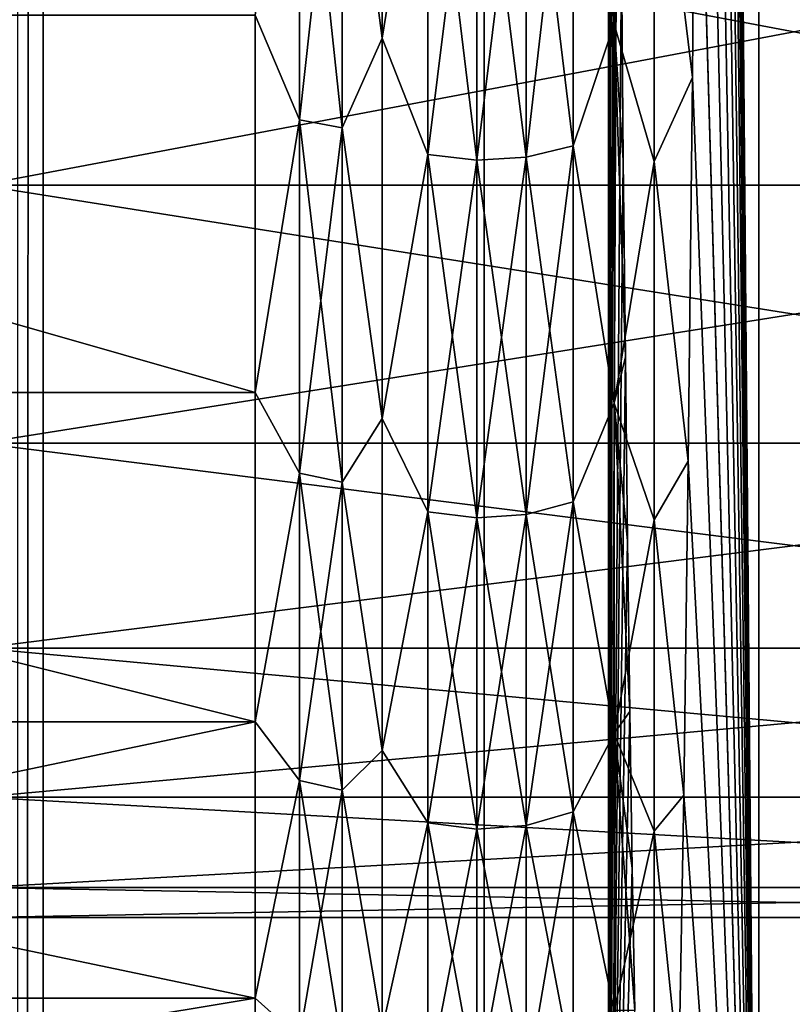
# Model space of a CAD drawing. Header units: metres. Extents: x -206 to 75, y -104 to 104.
# Tile 315 of 656: x -93.36 to -90.26, y -15.72 to -11.77. Entities that reach past the tile are written whole.
import ezdxf

# ---------------------------------------------------------------- set-up
doc = ezdxf.new("R2010")
doc.units = ezdxf.units.M
doc.layers.add('solid_01_1-CONSUMER_THERM_B_125288', color=7, linetype='CONTINUOUS')

msp = doc.modelspace()

# ---------------------------------------------------------------- linework, layer by layer
at = {"layer": 'solid_01_1-CONSUMER_THERM_B_125288'}
for points in [[(-93.358711, -67.339516), (-65.514557, 74.985474), (-65.493088, -75.014526)], [(-93.358711, -67.339516), (-93.257065, -66.795311), (-65.514557, 74.985474)], [(-93.276108, 66.204689), (-65.514557, 74.985474), (-93.257141, -66.241692)], [(-93.257065, -66.795311), (-93.257141, -66.241692), (-65.514557, 74.985474)], [(-93.377754, 65.660484), (-93.276108, 66.204689), (-93.358948, -65.697517)], [(-93.276108, 66.204689), (-93.257141, -66.241692), (-93.358948, -65.697517)], [(-173.500031, -37.518787, 108.5), (-88.500069, 37.481255, 108.5), (-173.500061, 37.481213, 108.5)], [(-173.500031, -37.518787, 108.5), (-88.500031, -37.518745, 108.5), (-88.500069, 37.481255, 108.5)], [(-170.501846, 18.983009, 63.5), (-91.49826, 18.983047, 63.5), (-170.501831, -19.02058, 63.5)], [(-91.498245, -19.020542, 63.5), (-170.501831, -19.02058, 63.5), (-91.49826, 18.983047, 63.5)], [(-90.397881, -19.020542, 63.5), (-91.49826, 18.983047, 63.5), (-90.397896, 18.983047, 63.5)], [(-91.49826, 18.983047, 63.5), (-90.397881, -19.020542, 63.5), (-91.498245, -19.020542, 63.5)], [(-90.397881, -19.020542, 63.5), (-90.397896, 18.983047, 63.5), (-90.664459, 11.968824, 38.046116)], [(-99.200043, -18.518751, 6), (-91.000061, 18.481253, 6), (-99.200058, 18.481249, 6)], [(-99.200043, -18.518751, 6), (-91.000038, -18.518747, 6), (-91.000061, 18.481253, 6)], [(-90.992722, -0.0188, 6.7), (-91.000061, 18.481253, 6), (-91.000038, -18.518747, 6)], [(-90.397881, -19.020542, 63.5), (-90.664459, 11.968824, 38.046116), (-90.650284, 10.255384, 39.399616)], [(-90.397881, -19.020542, 63.5), (-90.650284, 10.255384, 39.399616), (-90.638382, 8.389615, 40.535809)], [(-90.397881, -19.020542, 63.5), (-90.638382, 8.389615, 40.535809), (-90.628937, 6.398757, 41.437813)], [(-90.397881, -19.020542, 63.5), (-90.628937, 6.398757, 41.437813), (-90.622086, 4.313458, 42.091663)], [(-90.397881, -19.020542, 63.5), (-90.622086, 4.313458, 42.091663), (-90.617935, 2.163531, 42.488014)], [(-90.397881, -19.020542, 63.5), (-90.617935, 2.163531, 42.488014), (-90.616547, -0.018746, 42.620792)], [(-90.991447, -2.094313, 6.821424), (-90.992722, -0.0188, 6.7), (-91.000038, -18.518747, 6)], [(-90.397881, -19.020542, 63.5), (-90.616547, -0.018746, 42.620792), (-90.617935, -2.201028, 42.488014)], [(-90.987648, -4.142193, 7.184192), (-90.991447, -2.094313, 6.821424), (-91.000038, -18.518747, 6)], [(-90.397881, -19.020542, 63.5), (-90.617935, -2.201028, 42.488014), (-90.622086, -4.350962, 42.09166)], [(-90.981377, -6.132771, 7.782981), (-90.987648, -4.142193, 7.184192), (-91.000038, -18.518747, 6)], [(-90.397881, -19.020542, 63.5), (-90.622086, -4.350962, 42.09166), (-90.628929, -6.436242, 41.437817)], [(-90.97271, -8.040707, 8.610124), (-90.981377, -6.132771, 7.782981), (-91.000038, -18.518747, 6)], [(-90.397881, -19.020542, 63.5), (-90.628929, -6.436242, 41.437817), (-90.638374, -8.427126, 40.535801)], [(-90.961777, -9.839164, 9.654144), (-90.97271, -8.040707, 8.610124), (-91.000038, -18.518747, 6)], [(-90.397881, -19.020542, 63.5), (-90.638374, -8.427126, 40.535801), (-90.650269, -10.2929, 39.399601)], [(-90.961777, -9.839164, 9.654144), (-91.000038, -18.518747, 6), (-90.94873, -11.502892, 10.900205)], [(-91.142418, -10.687354, 38.830425), (-90.977547, -11.793098, 37.790337), (-90.977547, -10.105165, 39.112755)], [(-91.142418, -10.687354, 10.169576), (-90.977547, -10.105165, 9.887244), (-90.977547, -11.793098, 11.209661)], [(-90.977547, -10.105165, 39.112755), (-90.977547, -11.793098, 37.790337), (-90.817657, -10.742945, 38.905098)], [(-90.977547, -11.793098, 11.209661), (-90.977547, -10.105165, 9.887244), (-90.94873, -11.502892, 10.900205)], [(-92.067078, -10.625807, 10.252247), (-91.906776, -10.152392, 9.818882), (-91.906776, -11.84812, 11.1474)], [(-92.067078, -10.625807, 38.747753), (-91.906776, -11.84812, 37.8526), (-91.906776, -10.152392, 39.181118)], [(-91.906776, -11.84812, 11.1474), (-91.906776, -10.152392, 9.818882), (-91.724457, -10.718563, 10.127654)], [(-91.906776, -10.152392, 39.181118), (-91.906776, -11.84812, 37.8526), (-91.724457, -10.718563, 38.872345)], [(-90.664444, -12.006338, 38.046097), (-90.650269, -10.2929, 39.399601), (-90.817657, -10.742945, 38.905098)], [(-90.397881, -19.020542, 63.5), (-90.650269, -10.2929, 39.399601), (-90.664444, -12.006338, 38.046097)], [(-92.415192, -11.75602, 37.748642), (-92.238525, -12.17602, 37.385956), (-92.238525, -10.597849, 38.710197)], [(-92.238525, -10.597849, 10.289802), (-92.238525, -12.17602, 11.614045), (-92.415192, -11.75602, 11.25136)], [(-92.067078, -10.625807, 38.747753), (-92.238525, -10.597849, 38.710197), (-92.238525, -12.17602, 37.385956)], [(-92.067078, -12.208149, 11.579989), (-92.238525, -12.17602, 11.614045), (-92.238525, -10.597849, 10.289802)], [(-92.067078, -10.625807, 10.252247), (-92.067078, -12.208149, 11.579989), (-92.238525, -10.597849, 10.289802)], [(-92.067078, -12.208149, 37.42001), (-92.067078, -10.625807, 38.747753), (-92.238525, -12.17602, 37.385956)], [(-92.067078, -10.625807, 10.252247), (-91.906776, -11.84812, 11.1474), (-92.067078, -12.208149, 11.579989)], [(-92.067078, -12.208149, 37.42001), (-91.906776, -11.84812, 37.8526), (-92.067078, -10.625807, 38.747753)], [(-91.906776, -11.84812, 11.1474), (-91.724457, -10.718563, 10.127654), (-91.724457, -12.314742, 11.467008)], [(-91.906776, -11.84812, 37.8526), (-91.724457, -12.314742, 37.532993), (-91.724457, -10.718563, 38.872345)], [(-91.724457, -10.718563, 10.127654), (-91.528099, -10.737451, 10.102283), (-91.528099, -12.336448, 11.444001)], [(-91.724457, -12.314742, 11.467008), (-91.724457, -10.718563, 10.127654), (-91.528099, -12.336448, 11.444001)], [(-91.724457, -10.718563, 38.872345), (-91.724457, -12.314742, 37.532993), (-91.528099, -10.737451, 38.897717)], [(-91.330002, -10.726829, 10.116551), (-91.142418, -10.687354, 10.169576), (-91.142418, -12.278877, 11.505022)], [(-91.330002, -12.324241, 37.54306), (-91.142418, -12.278877, 37.494976), (-91.142418, -10.687354, 38.830425)], [(-91.330002, -10.726829, 38.88345), (-91.330002, -12.324241, 37.54306), (-91.142418, -10.687354, 38.830425)], [(-91.142418, -10.687354, 38.830425), (-91.142418, -12.278877, 37.494976), (-90.977547, -11.793098, 37.790337)], [(-91.142418, -12.278877, 11.505022), (-91.142418, -10.687354, 10.169576), (-90.977547, -11.793098, 11.209661)], [(-91.724457, -12.314742, 37.532993), (-91.528099, -12.336448, 37.556), (-91.528099, -10.737451, 38.897717)], [(-91.528099, -10.737451, 10.102283), (-91.330002, -10.726829, 10.116551), (-91.330002, -12.324241, 11.456939)], [(-91.528099, -12.336448, 37.556), (-91.330002, -12.324241, 37.54306), (-91.330002, -10.726829, 38.88345)], [(-91.528099, -10.737451, 38.897717), (-91.528099, -12.336448, 37.556), (-91.330002, -10.726829, 38.88345)], [(-91.528099, -12.336448, 11.444001), (-91.528099, -10.737451, 10.102283), (-91.330002, -12.324241, 11.456939)], [(-91.330002, -12.324241, 11.456939), (-91.330002, -10.726829, 10.116551), (-91.142418, -12.278877, 11.505022)], [(-90.977547, -11.793098, 37.790337), (-90.817657, -12.342761, 37.562691), (-90.817657, -10.742945, 38.905098)], [(-90.664444, -12.006338, 38.046097), (-90.817657, -10.742945, 38.905098), (-90.817657, -12.342761, 37.562691)], [(-87.000046, -11.208424, 13.992211), (-93.51577, -11.208417, 13.992202), (-93.51577, -12.43716, 15.477496)], [(-87.000046, -12.437164, 33.522491), (-93.51577, -12.43716, 33.522503), (-93.51577, -11.208417, 35.007797)], [(-87.000046, -11.208424, 35.00779), (-87.000046, -12.437164, 33.522491), (-93.51577, -11.208417, 35.007797)], [(-87.000046, -11.208424, 13.992211), (-93.51577, -12.43716, 15.477496), (-87.000046, -12.437164, 15.477508)], [(-90.941025, -12.337414, 11.635868), (-90.94873, -11.502892, 10.900205), (-91.000038, -18.518747, 6)], [(-90.941025, -12.337414, 11.635868), (-90.977547, -11.793098, 11.209661), (-90.94873, -11.502892, 10.900205)], [(-97.700043, -11.756119, 37.748547), (-92.415192, -13.267388, 36.23727), (-92.415192, -11.75602, 37.748642)], [(-97.700043, -11.756138, 11.25147), (-92.415192, -11.75602, 11.25136), (-92.415192, -13.267388, 12.762729)], [(-97.700043, -11.756119, 37.748547), (-97.700043, -13.267507, 36.237129), (-92.415192, -13.267388, 36.23727)], [(-97.700043, -13.267524, 12.762889), (-97.700043, -11.756138, 11.25147), (-92.415192, -13.267388, 12.762729)], [(-92.415192, -11.75602, 37.748642), (-92.415192, -13.267388, 36.23727), (-92.238525, -12.17602, 37.385956)], [(-92.238525, -12.17602, 11.614045), (-92.415192, -13.267388, 12.762729), (-92.415192, -11.75602, 11.25136)], [(-91.142418, -12.278877, 37.494976), (-90.977539, -13.309252, 36.274166), (-90.977547, -11.793098, 37.790337)], [(-91.142418, -12.278877, 11.505022), (-90.977547, -11.793098, 11.209661), (-90.977539, -13.309252, 12.725836)], [(-90.977547, -11.793098, 37.790337), (-90.977539, -13.309252, 36.274166), (-90.817657, -12.342761, 37.562691)], [(-90.932793, -13.124314, 12.421451), (-90.977539, -13.309252, 12.725836), (-90.977547, -11.793098, 11.209661)], [(-90.941025, -12.337414, 11.635868), (-90.932793, -13.124314, 12.421451), (-90.977547, -11.793098, 11.209661)], [(-92.067078, -12.208149, 11.579989), (-91.906776, -11.84812, 11.1474), (-91.906776, -13.371348, 12.670629)], [(-92.067078, -12.208149, 37.42001), (-91.906776, -13.371348, 36.329372), (-91.906776, -11.84812, 37.8526)], [(-91.906776, -13.371348, 12.670629), (-91.906776, -11.84812, 11.1474), (-91.724457, -12.314742, 11.467008)], [(-91.906776, -11.84812, 37.8526), (-91.906776, -13.371348, 36.329372), (-91.724457, -12.314742, 37.532993)], [(-90.680687, -13.542238, 36.495457), (-90.664444, -12.006338, 38.046097), (-90.817657, -12.342761, 37.562691)], [(-90.397881, -19.020542, 63.5), (-90.664444, -12.006338, 38.046097), (-90.680687, -13.542238, 36.495457)], [(-92.415192, -13.267388, 36.23727), (-92.238518, -13.589785, 35.887451), (-92.238525, -12.17602, 37.385956)], [(-92.238525, -12.17602, 11.614045), (-92.238518, -13.589785, 13.112548), (-92.415192, -13.267388, 12.762729)], [(-92.067078, -12.208149, 37.42001), (-92.238525, -12.17602, 37.385956), (-92.238518, -13.589785, 35.887451)], [(-92.067078, -13.62565, 13.082453), (-92.238518, -13.589785, 13.112548), (-92.238525, -12.17602, 11.614045)], [(-92.067078, -12.208149, 11.579989), (-92.067078, -13.62565, 13.082453), (-92.238525, -12.17602, 11.614045)], [(-92.067078, -13.62565, 35.917545), (-92.067078, -12.208149, 37.42001), (-92.238518, -13.589785, 35.887451)], [(-92.067078, -12.208149, 11.579989), (-91.906776, -13.371348, 12.670629), (-92.067078, -13.62565, 13.082453)], [(-92.067078, -13.62565, 35.917545), (-91.906776, -13.371348, 36.329372), (-92.067078, -12.208149, 37.42001)], [(-91.330002, -12.324241, 11.456939), (-91.142418, -12.278877, 11.505022), (-91.142418, -13.704603, 13.016204)], [(-91.330002, -13.755242, 36.026287), (-91.142418, -13.704603, 35.983795), (-91.142418, -12.278877, 37.494976)], [(-91.330002, -12.324241, 37.54306), (-91.330002, -13.755242, 36.026287), (-91.142418, -12.278877, 37.494976)], [(-91.142418, -12.278877, 37.494976), (-91.142418, -13.704603, 35.983795), (-90.977539, -13.309252, 36.274166)], [(-91.142418, -13.704603, 13.016204), (-91.142418, -12.278877, 11.505022), (-90.977539, -13.309252, 12.725836)], [(-91.906776, -13.371348, 12.670629), (-91.724457, -12.314742, 11.467008), (-91.724457, -13.744639, 12.98261)], [(-91.906776, -13.371348, 36.329372), (-91.724457, -13.744639, 36.017391), (-91.724457, -12.314742, 37.532993)], [(-91.724457, -12.314742, 11.467008), (-91.528099, -12.336448, 11.444001), (-91.528099, -13.768868, 12.962278)], [(-91.724457, -13.744639, 12.98261), (-91.724457, -12.314742, 11.467008), (-91.528099, -13.768868, 12.962278)], [(-91.724457, -12.314742, 37.532993), (-91.724457, -13.744639, 36.017391), (-91.528099, -12.336448, 37.556)], [(-91.528099, -12.336448, 11.444001), (-91.330002, -12.324241, 11.456939), (-91.330002, -13.755242, 12.973712)], [(-91.528099, -13.768868, 36.03772), (-91.330002, -13.755242, 36.026287), (-91.330002, -12.324241, 37.54306)], [(-91.528099, -12.336448, 37.556), (-91.528099, -13.768868, 36.03772), (-91.330002, -12.324241, 37.54306)], [(-91.330002, -13.755242, 12.973712), (-91.330002, -12.324241, 11.456939), (-91.142418, -13.704603, 13.016204)], [(-91.724457, -13.744639, 36.017391), (-91.528099, -13.768868, 36.03772), (-91.528099, -12.336448, 37.556)], [(-91.528099, -13.768868, 12.962278), (-91.528099, -12.336448, 11.444001), (-91.330002, -13.755242, 12.973712)], [(-90.941025, -12.337414, 11.635868), (-91.000038, -18.518747, 6), (-90.932793, -13.124314, 12.421451)], [(-90.977539, -13.309252, 36.274166), (-90.817657, -13.775916, 36.043636), (-90.817657, -12.342761, 37.562691)], [(-90.680687, -13.542238, 36.495457), (-90.817657, -12.342761, 37.562691), (-90.817657, -13.775916, 36.043636)], [(-87.000046, -12.437164, 15.477508), (-93.51577, -12.43716, 15.477496), (-93.51577, -13.470057, 17.105082)], [(-87.000046, -13.470059, 31.894907), (-93.51577, -13.470057, 31.894918), (-93.51577, -12.43716, 33.522503)], [(-87.000046, -12.437164, 33.522491), (-87.000046, -13.470059, 31.894907), (-93.51577, -12.43716, 33.522503)], [(-87.000046, -12.437164, 15.477508), (-93.51577, -13.470057, 17.105082), (-87.000046, -13.470059, 17.105093)], [(-90.932793, -13.124314, 12.421451), (-91.000038, -18.518747, 6), (-90.924072, -13.860786, 13.254088)], [(-90.932793, -13.124314, 12.421451), (-90.924072, -13.860786, 13.254088), (-90.977539, -13.309252, 12.725836)], [(-97.700043, -13.267507, 36.237129), (-92.415192, -14.585563, 34.554745), (-92.415192, -13.267388, 36.23727)], [(-97.700043, -13.267524, 12.762889), (-92.415192, -13.267388, 12.762729), (-92.415192, -14.585563, 14.445254)], [(-97.700043, -13.267507, 36.237129), (-97.700043, -14.585641, 34.554626), (-92.415192, -14.585563, 34.554745)], [(-97.700043, -14.585654, 14.445393), (-97.700043, -13.267524, 12.762889), (-92.415192, -14.585563, 14.445254)], [(-92.415192, -13.267388, 36.23727), (-92.415192, -14.585563, 34.554745), (-92.238518, -13.589785, 35.887451)], [(-92.238518, -13.589785, 13.112548), (-92.415192, -14.585563, 14.445254), (-92.415192, -13.267388, 12.762729)], [(-91.142418, -13.704603, 35.983795), (-90.977539, -14.631542, 34.586361), (-90.977539, -13.309252, 36.274166)], [(-91.142418, -13.704603, 13.016204), (-90.977539, -13.309252, 12.725836), (-90.977539, -14.631542, 14.413639)], [(-90.977539, -13.309252, 36.274166), (-90.977539, -14.631542, 34.586361), (-90.817657, -13.775916, 36.043636)], [(-90.914894, -14.543906, 14.13042), (-90.977539, -14.631542, 14.413639), (-90.977539, -13.309252, 12.725836)], [(-90.924072, -13.860786, 13.254088), (-90.914894, -14.543906, 14.13042), (-90.977539, -13.309252, 12.725836)], [(-92.067078, -13.62565, 13.082453), (-91.906776, -13.371348, 12.670629), (-91.906776, -14.699866, 14.366356)], [(-92.067078, -13.62565, 35.917545), (-91.906776, -14.699866, 34.633644), (-91.906776, -13.371348, 36.329372)], [(-91.906776, -14.699866, 14.366356), (-91.906776, -13.371348, 12.670629), (-91.724457, -13.744639, 12.98261)], [(-91.906776, -13.371348, 36.329372), (-91.906776, -14.699866, 34.633644), (-91.724457, -13.744639, 36.017391)], [(-87.000046, -13.470059, 17.105093), (-93.51577, -13.470057, 17.105082), (-93.51577, -14.290818, 18.849289)], [(-87.000046, -14.290819, 30.150702), (-93.51577, -14.290818, 30.150711), (-93.51577, -13.470057, 31.894918)], [(-87.000046, -13.470059, 31.894907), (-87.000046, -14.290819, 30.150702), (-93.51577, -13.470057, 31.894918)], [(-87.000046, -13.470059, 17.105093), (-93.51577, -14.290818, 18.849289), (-87.000046, -14.290819, 18.849298)], [(-90.698746, -14.87802, 34.770767), (-90.680687, -13.542238, 36.495457), (-90.817657, -13.775916, 36.043636)], [(-90.397881, -19.020542, 63.5), (-90.680687, -13.542238, 36.495457), (-90.698746, -14.87802, 34.770767)], [(-92.415192, -14.585563, 34.554745), (-92.238518, -14.820024, 34.234951), (-92.238518, -13.589785, 35.887451)], [(-92.238518, -13.589785, 13.112548), (-92.238518, -14.820024, 14.765047), (-92.415192, -14.585563, 14.445254)], [(-92.067078, -13.62565, 35.917545), (-92.238518, -13.589785, 35.887451), (-92.238518, -14.820024, 34.234951)], [(-92.06707, -14.859142, 14.73932), (-92.238518, -14.820024, 14.765047), (-92.238518, -13.589785, 13.112548)], [(-92.067078, -13.62565, 13.082453), (-92.06707, -14.859142, 14.73932), (-92.238518, -13.589785, 13.112548)], [(-92.06707, -14.859142, 34.260681), (-92.067078, -13.62565, 35.917545), (-92.238518, -14.820024, 34.234951)], [(-92.067078, -13.62565, 13.082453), (-91.906776, -14.699866, 14.366356), (-92.06707, -14.859142, 14.73932)], [(-92.06707, -14.859142, 34.260681), (-91.906776, -14.699866, 34.633644), (-92.067078, -13.62565, 35.917545)], [(-91.330002, -13.755242, 12.973712), (-91.142418, -13.704603, 13.016204), (-91.142418, -14.945251, 14.682684)], [(-91.330002, -15.000482, 34.353642), (-91.142418, -14.945251, 34.317318), (-91.142418, -13.704603, 35.983795)], [(-91.330002, -13.755242, 36.026287), (-91.330002, -15.000482, 34.353642), (-91.142418, -13.704603, 35.983795)], [(-91.142418, -13.704603, 35.983795), (-91.142418, -14.945251, 34.317318), (-90.977539, -14.631542, 34.586361)], [(-91.142418, -14.945251, 14.682684), (-91.142418, -13.704603, 13.016204), (-90.977539, -14.631542, 14.413639)], [(-91.906776, -14.699866, 14.366356), (-91.724457, -13.744639, 12.98261), (-91.724457, -14.988917, 14.653965)], [(-91.906776, -14.699866, 34.633644), (-91.724457, -14.988917, 34.346035), (-91.724457, -13.744639, 36.017391)], [(-91.724457, -13.744639, 12.98261), (-91.528099, -13.768868, 12.962278), (-91.528099, -15.015343, 14.636584)], [(-91.724457, -14.988917, 14.653965), (-91.724457, -13.744639, 12.98261), (-91.528099, -15.015343, 14.636584)], [(-91.724457, -13.744639, 36.017391), (-91.724457, -14.988917, 34.346035), (-91.528099, -13.768868, 36.03772)], [(-91.724457, -14.988917, 34.346035), (-91.528099, -15.015343, 34.363415), (-91.528099, -13.768868, 36.03772)], [(-91.528099, -13.768868, 12.962278), (-91.330002, -13.755242, 12.973712), (-91.330002, -15.000482, 14.646358)], [(-91.528099, -15.015343, 34.363415), (-91.330002, -15.000482, 34.353642), (-91.330002, -13.755242, 36.026287)], [(-91.528099, -13.768868, 36.03772), (-91.528099, -15.015343, 34.363415), (-91.330002, -13.755242, 36.026287)], [(-91.528099, -15.015343, 14.636584), (-91.528099, -13.768868, 12.962278), (-91.330002, -15.000482, 14.646358)], [(-91.330002, -15.000482, 14.646358), (-91.330002, -13.755242, 12.973712), (-91.142418, -14.945251, 14.682684)], [(-90.977539, -14.631542, 34.586361), (-90.817657, -15.023029, 34.368473), (-90.817657, -13.775916, 36.043636)], [(-90.698746, -14.87802, 34.770767), (-90.817657, -13.775916, 36.043636), (-90.817657, -15.023029, 34.368473)], [(-90.924072, -13.860786, 13.254088), (-91.000038, -18.518747, 6), (-90.914894, -14.543906, 14.13042)], [(-87.000046, -14.290819, 18.849298), (-93.51577, -14.290818, 18.849289), (-93.51577, -14.8865, 20.68261)], [(-87.000038, -14.886499, 28.317381), (-93.51577, -14.8865, 28.31739), (-93.51577, -14.290818, 30.150711)], [(-87.000046, -14.290819, 30.150702), (-87.000038, -14.886499, 28.317381), (-93.51577, -14.290818, 30.150711)], [(-87.000046, -14.290819, 18.849298), (-93.51577, -14.8865, 20.68261), (-87.000038, -14.886499, 20.682619)], [(-90.914894, -14.543906, 14.13042), (-91.000038, -18.518747, 6), (-90.905296, -15.171201, 15.047208)], [(-90.914894, -14.543906, 14.13042), (-90.905296, -15.171201, 15.047208), (-90.977539, -14.631542, 14.413639)], [(-97.700043, -15.691339, 32.725563), (-92.415192, -15.69132, 32.725601), (-92.415192, -14.585563, 34.554745)], [(-97.700043, -14.585641, 34.554626), (-97.700043, -15.691339, 32.725563), (-92.415192, -14.585563, 34.554745)], [(-97.700043, -14.585654, 14.445393), (-92.415192, -14.585563, 14.445254), (-92.415192, -15.69132, 16.274401)], [(-97.700043, -15.691349, 16.274456), (-97.700043, -14.585654, 14.445393), (-92.415192, -15.69132, 16.274401)], [(-92.415192, -14.585563, 34.554745), (-92.415192, -15.69132, 32.725601), (-92.238518, -14.820024, 34.234951)], [(-92.238518, -14.820024, 14.765047), (-92.415192, -15.69132, 16.274401), (-92.415192, -14.585563, 14.445254)], [(-91.142418, -14.945251, 34.317318), (-90.977539, -15.74073, 32.751526), (-90.977539, -14.631542, 34.586361)], [(-91.142418, -14.945251, 14.682684), (-90.977539, -14.631542, 14.413639), (-90.977539, -15.74073, 16.248472)], [(-90.977539, -14.631542, 34.586361), (-90.977539, -15.74073, 32.751526), (-90.817657, -15.023029, 34.368473)], [(-90.895309, -15.74027, 16.000883), (-90.977539, -15.74073, 16.248472), (-90.977539, -14.631542, 14.413639)], [(-90.905296, -15.171201, 15.047208), (-90.895309, -15.74027, 16.000883), (-90.977539, -14.631542, 14.413639)], [(-92.06707, -14.859142, 14.73932), (-91.906776, -14.699866, 14.366356), (-91.906776, -15.8143, 16.209854)], [(-92.06707, -14.859142, 34.260681), (-91.906776, -15.8143, 32.790146), (-91.906776, -14.699866, 34.633644)], [(-91.906776, -15.8143, 16.209854), (-91.906776, -14.699866, 14.366356), (-91.724457, -14.988917, 14.653965)], [(-91.906776, -14.699866, 34.633644), (-91.906776, -15.8143, 32.790146), (-91.724457, -14.988917, 34.346035)], [(-92.415192, -15.69132, 32.725601), (-92.238518, -15.850103, 32.450806), (-92.238518, -14.820024, 34.234951)], [(-92.238518, -14.820024, 14.765047), (-92.238518, -15.850103, 16.549194), (-92.415192, -15.69132, 16.274401)], [(-92.06707, -14.859142, 34.260681), (-92.238518, -14.820024, 34.234951), (-92.238518, -15.850103, 32.450806)], [(-92.06707, -15.891942, 16.528183), (-92.238518, -15.850103, 16.549194), (-92.238518, -14.820024, 14.765047)], [(-92.06707, -14.859142, 14.73932), (-92.06707, -15.891942, 16.528183), (-92.238518, -14.820024, 14.765047)], [(-87.000038, -14.886499, 20.682619), (-93.51577, -14.8865, 20.68261), (-93.51577, -15.247709, 22.576136)], [(-87.000038, -14.886499, 20.682619), (-93.51577, -15.247709, 22.576136), (-87.000038, -15.247707, 22.576139)], [(-87.000038, -14.886499, 28.317381), (-87.000038, -15.247707, 26.423861), (-93.51577, -14.8865, 28.31739)], [(-87.000038, -15.247707, 26.423861), (-93.51577, -15.247709, 26.423864), (-93.51577, -14.8865, 28.31739)], [(-92.06707, -15.891942, 32.471817), (-92.06707, -14.859142, 34.260681), (-92.238518, -15.850103, 32.450806)], [(-92.06707, -14.859142, 14.73932), (-91.906776, -15.8143, 16.209854), (-92.06707, -15.891942, 16.528183)], [(-92.06707, -15.891942, 32.471817), (-91.906776, -15.8143, 32.790146), (-92.06707, -14.859142, 34.260681)], [(-90.718361, -15.994098, 32.897667), (-90.698746, -14.87802, 34.770767), (-90.817657, -15.023029, 34.368473)], [(-90.397881, -19.020542, 63.5), (-90.698746, -14.87802, 34.770767), (-90.718361, -15.994098, 32.897667)], [(-91.330002, -15.000482, 14.646358), (-91.142418, -14.945251, 14.682684), (-91.142418, -15.984045, 16.481926)], [(-91.330002, -16.043119, 32.547741), (-91.142418, -15.984045, 32.518074), (-91.142418, -14.945251, 34.317318)], [(-91.330002, -15.000482, 34.353642), (-91.330002, -16.043119, 32.547741), (-91.142418, -14.945251, 34.317318)], [(-91.142418, -14.945251, 34.317318), (-91.142418, -15.984045, 32.518074), (-90.977539, -15.74073, 32.751526)], [(-91.142418, -15.984045, 16.481926), (-91.142418, -14.945251, 14.682684), (-90.977539, -15.74073, 16.248472)], [(-91.906776, -15.8143, 16.209854), (-91.724457, -14.988917, 14.653965), (-91.724457, -16.030748, 16.458471)], [(-91.906776, -15.8143, 32.790146), (-91.724457, -16.030748, 32.541531), (-91.724457, -14.988917, 34.346035)], [(-91.724457, -14.988917, 14.653965), (-91.528099, -15.015343, 14.636584), (-91.528099, -16.059013, 16.444275)], [(-91.724457, -16.030748, 16.458471), (-91.724457, -14.988917, 14.653965), (-91.528099, -16.059013, 16.444275)], [(-91.724457, -14.988917, 34.346035), (-91.724457, -16.030748, 32.541531), (-91.528099, -15.015343, 34.363415)], [(-91.724457, -16.030748, 32.541531), (-91.528099, -16.059013, 32.555725), (-91.528099, -15.015343, 34.363415)], [(-91.528099, -15.015343, 14.636584), (-91.330002, -15.000482, 14.646358), (-91.330002, -16.043119, 16.452259)], [(-91.528099, -16.059013, 32.555725), (-91.330002, -16.043119, 32.547741), (-91.330002, -15.000482, 34.353642)], [(-91.528099, -15.015343, 34.363415), (-91.528099, -16.059013, 32.555725), (-91.330002, -15.000482, 34.353642)], [(-91.528099, -16.059013, 16.444275), (-91.528099, -15.015343, 14.636584), (-91.330002, -16.043119, 16.452259)], [(-91.330002, -16.043119, 16.452259), (-91.330002, -15.000482, 14.646358), (-91.142418, -15.984045, 16.481926)], [(-90.977539, -15.74073, 32.751526), (-90.817657, -16.067236, 32.559853), (-90.817657, -15.023029, 34.368473)], [(-90.718361, -15.994098, 32.897667), (-90.817657, -15.023029, 34.368473), (-90.817657, -16.067236, 32.559853)], [(-90.905296, -15.171201, 15.047208), (-91.000038, -18.518747, 6), (-90.895309, -15.74027, 16.000883)], [(-87.000038, -15.247707, 22.576139), (-93.51577, -15.247709, 22.576136), (-93.51577, -15.368749, 24.5)], [(-87.000038, -15.247707, 22.576139), (-93.51577, -15.368749, 24.5), (-87.000038, -15.368746, 24.5)], [(-87.000038, -15.247707, 26.423861), (-87.000038, -15.368746, 24.5), (-93.51577, -15.247709, 26.423864)], [(-87.000038, -15.368746, 24.5), (-93.51577, -15.368749, 24.5), (-93.51577, -15.247709, 26.423864)], [(-97.700043, -16.568516, 30.776569), (-92.415192, -16.568537, 30.776506), (-92.415192, -15.69132, 32.725601)], [(-97.700043, -15.691339, 32.725563), (-97.700043, -16.568516, 30.776569), (-92.415192, -15.69132, 32.725601)], [(-97.700043, -15.691349, 16.274456), (-92.415192, -15.69132, 16.274401), (-92.415192, -16.568537, 18.223494)], [(-97.700043, -16.568521, 18.223448), (-97.700043, -15.691349, 16.274456), (-92.415192, -16.568537, 18.223494)], [(-92.415192, -15.69132, 32.725601), (-92.415192, -16.568537, 30.776506), (-92.238518, -15.850103, 32.450806)], [(-92.238518, -15.850103, 16.549194), (-92.415192, -16.568537, 18.223494), (-92.415192, -15.69132, 16.274401)]]:
    msp.add_3dface(points, dxfattribs=at)

doc.saveas('drawing.dxf')
